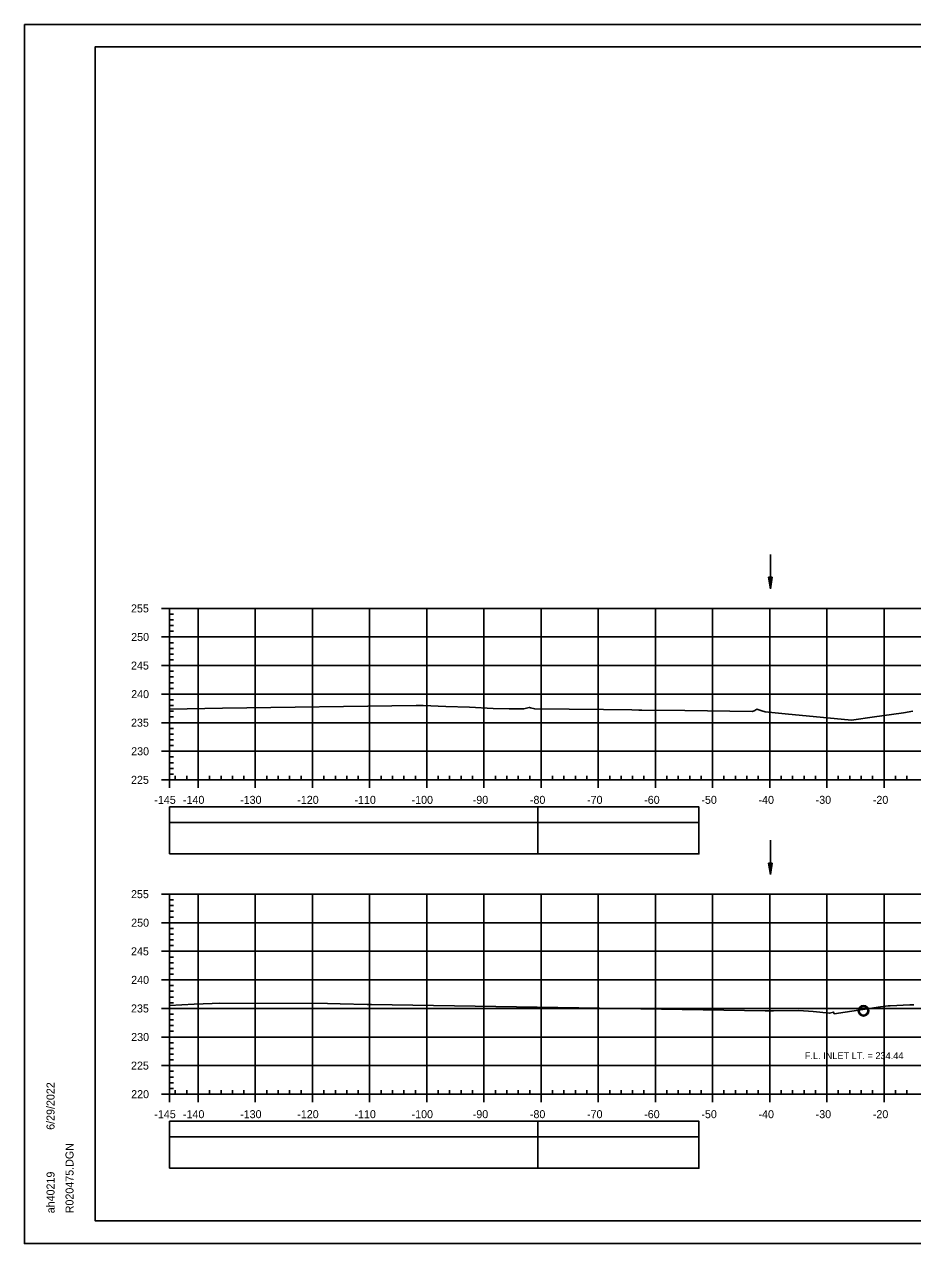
# Model space of a CAD drawing. Extents: x 1386544 to 1388153, y 379785 to 390999.
# Drawn here: x 1387819.8 to 1387975.3, y 384677.7 to 384891 of the extents above; entities that cross this region are included whole.
import ezdxf

# ---------------------------------------------------------------- set-up
doc = ezdxf.new("R2010")
doc.units = 0
for name, color, linetype in [('R_Axis', 7, 'Continuous'), ('R_Axis Annot', 7, 'Continuous'), ('R_Border', 7, 'Continuous'), ('R_Exist Surface', 7, 'Continuous'), ('R_Grid', 7, 'Continuous'), ('R_No Plot', 7, 'Continuous'), ('R_Striping', 7, 'Continuous'), ('R_Water', 7, 'Continuous'), ('R_Water Annot', 7, 'Continuous')]:
    doc.layers.add(name, color=color, linetype=linetype)

msp = doc.modelspace()

# ---------------------------------------------------------------- linework, layer by layer
at = {"layer": 'R_Axis'}
for p, q in [((1387843.85, 384788.85), (1387845.25, 384788.85)), ((1387845.25, 384758.85), (1387845.25, 384788.85)), ((1387845.25, 384787.85), (1387845.95, 384787.85)), ((1387845.25, 384786.85), (1387845.95, 384786.85)), ((1387845.25, 384785.85), (1387845.95, 384785.85)), ((1387845.25, 384784.85), (1387845.95, 384784.85)), ((1387843.85, 384783.85), (1387845.25, 384783.85)), ((1387845.25, 384782.85), (1387845.95, 384782.85)), ((1387845.25, 384781.85), (1387845.95, 384781.85)), ((1387845.25, 384780.85), (1387845.95, 384780.85)), ((1387843.85, 384778.85), (1387845.25, 384778.85)), ((1387845.25, 384779.85), (1387845.95, 384779.85)), ((1387845.25, 384777.85), (1387845.95, 384777.85)), ((1387845.25, 384776.85), (1387845.95, 384776.85)), ((1387845.25, 384775.85), (1387845.95, 384775.85)), ((1387843.85, 384773.85), (1387845.25, 384773.85)), ((1387845.25, 384774.85), (1387845.95, 384774.85)), ((1387845.25, 384772.85), (1387845.95, 384772.85)), ((1387845.25, 384771.85), (1387845.95, 384771.85)), ((1387845.25, 384770.85), (1387845.95, 384770.85)), ((1387845.25, 384769.85), (1387845.95, 384769.85)), ((1387843.85, 384768.85), (1387845.25, 384768.85)), ((1387845.25, 384767.85), (1387845.95, 384767.85)), ((1387845.25, 384766.85), (1387845.95, 384766.85)), ((1387845.25, 384765.85), (1387845.95, 384765.85)), ((1387843.85, 384763.85), (1387845.25, 384763.85)), ((1387845.25, 384764.85), (1387845.95, 384764.85)), ((1387845.25, 384762.85), (1387845.95, 384762.85)), ((1387845.25, 384761.85), (1387845.95, 384761.85)), ((1387845.25, 384760.85), (1387845.95, 384760.85)), ((1387843.85, 384758.85), (1387845.25, 384758.85)), ((1387845.25, 384759.85), (1387845.95, 384759.85)), ((1387845.25, 384758.85), (1387845.25, 384759.55)), ((1387845.25, 384758.85), (1388135.25, 384758.85)), ((1387845.25, 384757.45), (1387845.25, 384758.85)), ((1387846.25, 384758.85), (1387846.25, 384759.55)), ((1387848.25, 384758.85), (1387848.25, 384759.55)), ((1387850.25, 384757.45), (1387850.25, 384758.85)), ((1387852.25, 384758.85), (1387852.25, 384759.55)), ((1387854.25, 384758.85), (1387854.25, 384759.55)), ((1387856.25, 384758.85), (1387856.25, 384759.55)), ((1387858.25, 384758.85), (1387858.25, 384759.55)), ((1387860.25, 384757.45), (1387860.25, 384758.85)), ((1387862.25, 384758.85), (1387862.25, 384759.55)), ((1387864.25, 384758.85), (1387864.25, 384759.55)), ((1387866.25, 384758.85), (1387866.25, 384759.55)), ((1387868.25, 384758.85), (1387868.25, 384759.55)), ((1387870.25, 384757.45), (1387870.25, 384758.85)), ((1387872.25, 384758.85), (1387872.25, 384759.55)), ((1387874.25, 384758.85), (1387874.25, 384759.55)), ((1387876.25, 384758.85), (1387876.25, 384759.55)), ((1387878.25, 384758.85), (1387878.25, 384759.55)), ((1387880.25, 384757.45), (1387880.25, 384758.85)), ((1387882.25, 384758.85), (1387882.25, 384759.55)), ((1387884.25, 384758.85), (1387884.25, 384759.55)), ((1387886.25, 384758.85), (1387886.25, 384759.55)), ((1387888.25, 384758.85), (1387888.25, 384759.55)), ((1387890.25, 384757.45), (1387890.25, 384758.85)), ((1387892.25, 384758.85), (1387892.25, 384759.55)), ((1387894.25, 384758.85), (1387894.25, 384759.55)), ((1387896.25, 384758.85), (1387896.25, 384759.55)), ((1387898.25, 384758.85), (1387898.25, 384759.55)), ((1387900.25, 384757.45), (1387900.25, 384758.85)), ((1387902.25, 384758.85), (1387902.25, 384759.55)), ((1387904.25, 384758.85), (1387904.25, 384759.55)), ((1387906.25, 384758.85), (1387906.25, 384759.55)), ((1387908.25, 384758.85), (1387908.25, 384759.55)), ((1387910.25, 384757.45), (1387910.25, 384758.85)), ((1387912.25, 384758.85), (1387912.25, 384759.55)), ((1387914.25, 384758.85), (1387914.25, 384759.55)), ((1387916.25, 384758.85), (1387916.25, 384759.55)), ((1387918.25, 384758.85), (1387918.25, 384759.55)), ((1387920.25, 384757.45), (1387920.25, 384758.85)), ((1387922.25, 384758.85), (1387922.25, 384759.55)), ((1387924.25, 384758.85), (1387924.25, 384759.55)), ((1387926.25, 384758.85), (1387926.25, 384759.55)), ((1387928.25, 384758.85), (1387928.25, 384759.55)), ((1387930.25, 384757.45), (1387930.25, 384758.85)), ((1387932.25, 384758.85), (1387932.25, 384759.55)), ((1387934.25, 384758.85), (1387934.25, 384759.55)), ((1387936.25, 384758.85), (1387936.25, 384759.55)), ((1387938.25, 384758.85), (1387938.25, 384759.55)), ((1387940.25, 384757.45), (1387940.25, 384758.85)), ((1387942.25, 384758.85), (1387942.25, 384759.55)), ((1387944.25, 384758.85), (1387944.25, 384759.55)), ((1387946.25, 384758.85), (1387946.25, 384759.55)), ((1387948.25, 384758.85), (1387948.25, 384759.55)), ((1387950.25, 384757.45), (1387950.25, 384758.85)), ((1387952.25, 384758.85), (1387952.25, 384759.55)), ((1387954.25, 384758.85), (1387954.25, 384759.55)), ((1387956.25, 384758.85), (1387956.25, 384759.55)), ((1387958.25, 384758.85), (1387958.25, 384759.55)), ((1387960.25, 384757.45), (1387960.25, 384758.85)), ((1387962.25, 384758.85), (1387962.25, 384759.55)), ((1387964.25, 384758.85), (1387964.25, 384759.55)), ((1387966.25, 384758.85), (1387966.25, 384759.55)), ((1387968.25, 384758.85), (1387968.25, 384759.55)), ((1387970.25, 384757.45), (1387970.25, 384758.85)), ((1387972.25, 384758.85), (1387972.25, 384759.55)), ((1387974.25, 384758.85), (1387974.25, 384759.55)), ((1387843.85, 384738.85), (1387845.25, 384738.85)), ((1387845.25, 384703.85), (1387845.25, 384738.85)), ((1387845.25, 384737.85), (1387845.95, 384737.85)), ((1387845.25, 384736.85), (1387845.95, 384736.85)), ((1387845.25, 384735.85), (1387845.95, 384735.85)), ((1387843.85, 384733.85), (1387845.25, 384733.85)), ((1387845.25, 384734.85), (1387845.95, 384734.85)), ((1387845.25, 384732.85), (1387845.95, 384732.85)), ((1387845.25, 384731.85), (1387845.95, 384731.85)), ((1387843.85, 384728.85), (1387845.25, 384728.85)), ((1387845.25, 384730.85), (1387845.95, 384730.85)), ((1387845.25, 384729.85), (1387845.95, 384729.85)), ((1387845.25, 384727.85), (1387845.95, 384727.85)), ((1387845.25, 384726.85), (1387845.95, 384726.85)), ((1387845.25, 384725.85), (1387845.95, 384725.85)), ((1387845.25, 384724.85), (1387845.95, 384724.85)), ((1387843.85, 384723.85), (1387845.25, 384723.85)), ((1387845.25, 384722.85), (1387845.95, 384722.85)), ((1387845.25, 384721.85), (1387845.95, 384721.85)), ((1387845.25, 384720.85), (1387845.95, 384720.85)), ((1387843.85, 384718.85), (1387845.25, 384718.85)), ((1387845.25, 384719.85), (1387845.95, 384719.85)), ((1387845.25, 384717.85), (1387845.95, 384717.85)), ((1387845.25, 384716.85), (1387845.95, 384716.85)), ((1387843.85, 384713.85), (1387845.25, 384713.85)), ((1387845.25, 384715.85), (1387845.95, 384715.85)), ((1387845.25, 384714.85), (1387845.95, 384714.85)), ((1387845.25, 384712.85), (1387845.95, 384712.85)), ((1387845.25, 384711.85), (1387845.95, 384711.85)), ((1387845.25, 384710.85), (1387845.95, 384710.85)), ((1387845.25, 384709.85), (1387845.95, 384709.85)), ((1387843.85, 384708.85), (1387845.25, 384708.85)), ((1387845.25, 384707.85), (1387845.95, 384707.85)), ((1387845.25, 384706.85), (1387845.95, 384706.85)), ((1387845.25, 384705.85), (1387845.95, 384705.85)), ((1387843.85, 384703.85), (1387845.25, 384703.85)), ((1387845.25, 384704.85), (1387845.95, 384704.85)), ((1387845.25, 384703.85), (1387845.25, 384704.55)), ((1387845.25, 384703.85), (1388135.25, 384703.85)), ((1387845.25, 384702.45), (1387845.25, 384703.85)), ((1387846.25, 384703.85), (1387846.25, 384704.55)), ((1387848.25, 384703.85), (1387848.25, 384704.55)), ((1387850.25, 384702.45), (1387850.25, 384703.85)), ((1387852.25, 384703.85), (1387852.25, 384704.55)), ((1387854.25, 384703.85), (1387854.25, 384704.55)), ((1387856.25, 384703.85), (1387856.25, 384704.55)), ((1387858.25, 384703.85), (1387858.25, 384704.55)), ((1387860.25, 384702.45), (1387860.25, 384703.85)), ((1387862.25, 384703.85), (1387862.25, 384704.55)), ((1387864.25, 384703.85), (1387864.25, 384704.55)), ((1387866.25, 384703.85), (1387866.25, 384704.55)), ((1387868.25, 384703.85), (1387868.25, 384704.55)), ((1387870.25, 384702.45), (1387870.25, 384703.85)), ((1387872.25, 384703.85), (1387872.25, 384704.55)), ((1387874.25, 384703.85), (1387874.25, 384704.55)), ((1387876.25, 384703.85), (1387876.25, 384704.55)), ((1387878.25, 384703.85), (1387878.25, 384704.55)), ((1387880.25, 384702.45), (1387880.25, 384703.85)), ((1387882.25, 384703.85), (1387882.25, 384704.55)), ((1387884.25, 384703.85), (1387884.25, 384704.55)), ((1387886.25, 384703.85), (1387886.25, 384704.55)), ((1387888.25, 384703.85), (1387888.25, 384704.55)), ((1387890.25, 384702.45), (1387890.25, 384703.85)), ((1387892.25, 384703.85), (1387892.25, 384704.55)), ((1387894.25, 384703.85), (1387894.25, 384704.55)), ((1387896.25, 384703.85), (1387896.25, 384704.55)), ((1387898.25, 384703.85), (1387898.25, 384704.55)), ((1387900.25, 384702.45), (1387900.25, 384703.85)), ((1387902.25, 384703.85), (1387902.25, 384704.55)), ((1387904.25, 384703.85), (1387904.25, 384704.55)), ((1387906.25, 384703.85), (1387906.25, 384704.55)), ((1387908.25, 384703.85), (1387908.25, 384704.55)), ((1387910.25, 384702.45), (1387910.25, 384703.85)), ((1387912.25, 384703.85), (1387912.25, 384704.55)), ((1387914.25, 384703.85), (1387914.25, 384704.55)), ((1387916.25, 384703.85), (1387916.25, 384704.55)), ((1387918.25, 384703.85), (1387918.25, 384704.55)), ((1387920.25, 384702.45), (1387920.25, 384703.85)), ((1387922.25, 384703.85), (1387922.25, 384704.55)), ((1387924.25, 384703.85), (1387924.25, 384704.55)), ((1387926.25, 384703.85), (1387926.25, 384704.55)), ((1387928.25, 384703.85), (1387928.25, 384704.55)), ((1387930.25, 384702.45), (1387930.25, 384703.85)), ((1387932.25, 384703.85), (1387932.25, 384704.55)), ((1387934.25, 384703.85), (1387934.25, 384704.55)), ((1387936.25, 384703.85), (1387936.25, 384704.55)), ((1387938.25, 384703.85), (1387938.25, 384704.55)), ((1387940.25, 384702.45), (1387940.25, 384703.85)), ((1387942.25, 384703.85), (1387942.25, 384704.55)), ((1387944.25, 384703.85), (1387944.25, 384704.55)), ((1387946.25, 384703.85), (1387946.25, 384704.55)), ((1387948.25, 384703.85), (1387948.25, 384704.55)), ((1387950.25, 384702.45), (1387950.25, 384703.85)), ((1387952.25, 384703.85), (1387952.25, 384704.55)), ((1387954.25, 384703.85), (1387954.25, 384704.55)), ((1387956.25, 384703.85), (1387956.25, 384704.55)), ((1387958.25, 384703.85), (1387958.25, 384704.55)), ((1387960.25, 384702.45), (1387960.25, 384703.85)), ((1387962.25, 384703.85), (1387962.25, 384704.55)), ((1387964.25, 384703.85), (1387964.25, 384704.55)), ((1387966.25, 384703.85), (1387966.25, 384704.55)), ((1387968.25, 384703.85), (1387968.25, 384704.55)), ((1387970.25, 384702.45), (1387970.25, 384703.85)), ((1387972.25, 384703.85), (1387972.25, 384704.55)), ((1387974.25, 384703.85), (1387974.25, 384704.55))]:
    msp.add_line(p, q, dxfattribs=at)
at = {"layer": 'R_Axis Annot'}
for points in [[(1387845.25, 384751.41), (1387909.69, 384751.41), (1387909.69, 384754.12), (1387845.25, 384754.12)], [(1387845.25, 384745.88), (1387909.69, 384745.88), (1387909.69, 384751.41), (1387845.25, 384751.41)], [(1387845.25, 384696.41), (1387909.69, 384696.41), (1387909.69, 384699.12), (1387845.25, 384699.12)], [(1387845.25, 384690.88), (1387909.69, 384690.88), (1387909.69, 384696.41), (1387845.25, 384696.41)]]:
    msp.add_lwpolyline(points, close=True, dxfattribs=at)
at = {"layer": 'R_Border'}
for p, q in [((1387832.25, 384887.14), (1388148.43, 384887.14)), ((1387832.25, 384681.68), (1387832.25, 384887.14)), ((1387832.25, 384681.68), (1387832.25, 384681.68)), ((1388148.43, 384681.68), (1387832.25, 384681.68))]:
    msp.add_line(p, q, dxfattribs=at)
at = {"layer": 'R_Exist Surface'}
for points in [[(1387845.25, 384771.21), (1387854.5, 384771.37), (1387888.39, 384771.85), (1387889.64, 384771.84), (1387893.58, 384771.71), (1387897.73, 384771.54), (1387901.86, 384771.33), (1387904.66, 384771.26), (1387907.24, 384771.29), (1387907.92, 384771.44), (1387908.22, 384771.53), (1387908.38, 384771.47), (1387909.13, 384771.25), (1387921.19, 384771.15), (1387926.14, 384771.08), (1387927.36, 384771.07), (1387927.88, 384771.07), (1387935.38, 384770.98), (1387947.26, 384770.81), (1387947.62, 384770.99), (1387948.01, 384771.2), (1387948.87, 384770.94), (1387949.47, 384770.73), (1387952.93, 384770.43), (1387964.57, 384769.31), (1387968.61, 384769.87), (1387971.56, 384770.27), (1387973.67, 384770.58), (1387975.31, 384770.85)], [(1387845.25, 384719.37), (1387849.55, 384719.58), (1387852.72, 384719.74), (1387853.96, 384719.75), (1387872.89, 384719.71), (1387875.09, 384719.68), (1387879.81, 384719.54), (1387880.57, 384719.53)], [(1387880.57, 384719.53), (1387949.45, 384718.45), (1387950.92, 384718.46), (1387955.33, 384718.49), (1387957.83, 384718.34), (1387960.73, 384718), (1387961.41, 384718.2), (1387961.55, 384717.92), (1387969.65, 384719.14), (1387970.96, 384719.3), (1387971.32, 384719.32), (1387974.74, 384719.47), (1387975.48, 384719.51)]]:
    msp.add_lwpolyline(points, dxfattribs=at)
at = {"layer": 'R_Grid'}
for p, q in [((1387845.25, 384788.85), (1388135.25, 384788.85)), ((1387845.25, 384758.85), (1387845.25, 384788.85)), ((1387850.25, 384758.85), (1387850.25, 384788.85)), ((1387860.25, 384758.85), (1387860.25, 384788.85)), ((1387870.25, 384758.85), (1387870.25, 384788.85)), ((1387880.25, 384758.85), (1387880.25, 384788.85)), ((1387890.25, 384758.85), (1387890.25, 384788.85)), ((1387900.25, 384758.85), (1387900.25, 384788.85)), ((1387910.25, 384758.85), (1387910.25, 384788.85)), ((1387920.25, 384758.85), (1387920.25, 384788.85)), ((1387930.25, 384758.85), (1387930.25, 384788.85)), ((1387940.25, 384758.85), (1387940.25, 384788.85)), ((1387950.25, 384758.85), (1387950.25, 384788.85)), ((1387960.25, 384758.85), (1387960.25, 384788.85)), ((1387970.25, 384758.85), (1387970.25, 384788.85)), ((1387845.25, 384783.85), (1388135.25, 384783.85)), ((1387845.25, 384778.85), (1388135.25, 384778.85)), ((1387845.25, 384773.85), (1388135.25, 384773.85)), ((1387845.25, 384768.85), (1388135.25, 384768.85)), ((1387845.25, 384763.85), (1388135.25, 384763.85)), ((1387845.25, 384758.85), (1388135.25, 384758.85)), ((1387845.25, 384738.85), (1388135.25, 384738.85)), ((1387845.25, 384703.85), (1387845.25, 384738.85)), ((1387845.25, 384738.85), (1388135.25, 384738.85)), ((1387845.25, 384703.85), (1387845.25, 384738.85)), ((1387850.25, 384703.85), (1387850.25, 384738.85)), ((1387850.25, 384703.85), (1387850.25, 384738.85)), ((1387860.25, 384703.85), (1387860.25, 384738.85)), ((1387860.25, 384703.85), (1387860.25, 384738.85)), ((1387870.25, 384703.85), (1387870.25, 384738.85)), ((1387870.25, 384703.85), (1387870.25, 384738.85)), ((1387880.25, 384703.85), (1387880.25, 384738.85)), ((1387880.25, 384703.85), (1387880.25, 384738.85)), ((1387890.25, 384703.85), (1387890.25, 384738.85)), ((1387890.25, 384703.85), (1387890.25, 384738.85)), ((1387900.25, 384703.85), (1387900.25, 384738.85)), ((1387900.25, 384703.85), (1387900.25, 384738.85)), ((1387910.25, 384703.85), (1387910.25, 384738.85)), ((1387910.25, 384703.85), (1387910.25, 384738.85)), ((1387920.25, 384703.85), (1387920.25, 384738.85)), ((1387920.25, 384703.85), (1387920.25, 384738.85)), ((1387930.25, 384703.85), (1387930.25, 384738.85)), ((1387930.25, 384703.85), (1387930.25, 384738.85)), ((1387940.25, 384703.85), (1387940.25, 384738.85)), ((1387940.25, 384703.85), (1387940.25, 384738.85)), ((1387950.25, 384703.85), (1387950.25, 384738.85)), ((1387950.25, 384703.85), (1387950.25, 384738.85)), ((1387960.25, 384703.85), (1387960.25, 384738.85)), ((1387960.25, 384703.85), (1387960.25, 384738.85)), ((1387970.25, 384703.85), (1387970.25, 384738.85)), ((1387970.25, 384703.85), (1387970.25, 384738.85)), ((1387845.25, 384733.85), (1388135.25, 384733.85)), ((1387845.25, 384733.85), (1388135.25, 384733.85)), ((1387845.25, 384728.85), (1388135.25, 384728.85)), ((1387845.25, 384728.85), (1388135.25, 384728.85)), ((1387845.25, 384723.85), (1388135.25, 384723.85)), ((1387845.25, 384723.85), (1388135.25, 384723.85)), ((1387845.25, 384718.85), (1388135.25, 384718.85)), ((1387845.25, 384718.85), (1388135.25, 384718.85)), ((1387845.25, 384713.85), (1388135.25, 384713.85)), ((1387845.25, 384713.85), (1388135.25, 384713.85)), ((1387845.25, 384708.85), (1388135.25, 384708.85)), ((1387845.25, 384708.85), (1388135.25, 384708.85)), ((1387845.25, 384703.85), (1388135.25, 384703.85)), ((1387845.25, 384703.85), (1388135.25, 384703.85))]:
    msp.add_line(p, q, dxfattribs=at)
at = {"layer": 'R_No Plot'}
for p, q in [((1387819.85, 384891.04), (1388153.18, 384891.04)), ((1387819.85, 384677.71), (1388153.18, 384677.71))]:
    msp.add_line(p, q, dxfattribs=at)
for points in [[(1387819.84, 384891.04), (1388153.18, 384891.04), (1388153.18, 384677.7), (1387819.84, 384677.7)], [(1388066.17, 384887.14), (1388085.79, 384887.14), (1388085.79, 384877.26), (1388101.9, 384877.26), (1388125.1, 384877.26), (1388125.1, 384852.93), (1388148.43, 384852.93), (1388148.43, 384681.68), (1387832.25, 384681.68), (1387832.25, 384887.14)]]:
    msp.add_lwpolyline(points, close=True, dxfattribs=at)
msp.add_circle((1387966.67, 384718.44), 0.917, dxfattribs=at)
at = {"layer": 'R_Striping'}
for points in [[(1387909.69, 384751.41), (1387937.87, 384751.41), (1387937.87, 384754.12), (1387909.69, 384754.12)], [(1387909.69, 384745.89), (1387937.87, 384745.89), (1387937.87, 384751.41), (1387909.69, 384751.41)], [(1387909.69, 384696.41), (1387937.87, 384696.41), (1387937.87, 384699.12), (1387909.69, 384699.12)], [(1387909.69, 384690.89), (1387937.87, 384690.89), (1387937.87, 384696.41), (1387909.69, 384696.41)]]:
    msp.add_lwpolyline(points, close=True, dxfattribs=at)
at = {"layer": 'R_Water'}
for p, q in [((1387950.36, 384798.29), (1387950.36, 384792.29)), ((1387950.06, 384794.29), (1387950.36, 384792.29)), ((1387950.66, 384794.29), (1387950.06, 384794.29)), ((1387950.06, 384794.29), (1387950.36, 384792.29)), ((1387950.66, 384794.29), (1387950.06, 384794.29)), ((1387950.11, 384794.29), (1387950.36, 384792.62)), ((1387950.11, 384794.29), (1387950.36, 384792.62)), ((1387950.16, 384794.29), (1387950.36, 384792.97)), ((1387950.16, 384794.29), (1387950.36, 384792.97)), ((1387950.21, 384794.29), (1387950.36, 384793.3)), ((1387950.21, 384794.29), (1387950.36, 384793.3)), ((1387950.26, 384794.29), (1387950.36, 384793.64)), ((1387950.26, 384794.29), (1387950.36, 384793.64)), ((1387950.31, 384794.29), (1387950.36, 384793.97)), ((1387950.31, 384794.29), (1387950.36, 384793.97)), ((1387950.66, 384794.29), (1387950.36, 384792.29)), ((1387950.46, 384794.29), (1387950.36, 384793.64)), ((1387950.56, 384794.29), (1387950.36, 384792.97)), ((1387950.61, 384794.29), (1387950.36, 384792.62)), ((1387950.51, 384794.29), (1387950.36, 384793.3)), ((1387950.41, 384794.29), (1387950.36, 384793.97)), ((1387950.66, 384794.29), (1387950.36, 384792.29)), ((1387950.46, 384794.29), (1387950.36, 384793.64)), ((1387950.56, 384794.29), (1387950.36, 384792.97)), ((1387950.61, 384794.29), (1387950.36, 384792.62)), ((1387950.51, 384794.29), (1387950.36, 384793.3)), ((1387950.41, 384794.29), (1387950.36, 384793.97)), ((1387950.36, 384748.29), (1387950.36, 384742.29)), ((1387950.06, 384744.29), (1387950.36, 384742.29)), ((1387950.66, 384744.29), (1387950.06, 384744.29)), ((1387950.06, 384744.29), (1387950.36, 384742.29)), ((1387950.66, 384744.29), (1387950.06, 384744.29)), ((1387950.11, 384744.29), (1387950.36, 384742.62)), ((1387950.11, 384744.29), (1387950.36, 384742.62)), ((1387950.16, 384744.29), (1387950.36, 384742.97)), ((1387950.16, 384744.29), (1387950.36, 384742.97)), ((1387950.21, 384744.29), (1387950.36, 384743.3)), ((1387950.21, 384744.29), (1387950.36, 384743.3)), ((1387950.26, 384744.29), (1387950.36, 384743.64)), ((1387950.26, 384744.29), (1387950.36, 384743.64)), ((1387950.31, 384744.29), (1387950.36, 384743.97)), ((1387950.31, 384744.29), (1387950.36, 384743.97)), ((1387950.66, 384744.29), (1387950.36, 384742.29)), ((1387950.46, 384744.29), (1387950.36, 384743.64)), ((1387950.56, 384744.29), (1387950.36, 384742.97)), ((1387950.61, 384744.29), (1387950.36, 384742.62)), ((1387950.51, 384744.29), (1387950.36, 384743.3)), ((1387950.41, 384744.29), (1387950.36, 384743.97)), ((1387950.66, 384744.29), (1387950.36, 384742.29)), ((1387950.46, 384744.29), (1387950.36, 384743.64)), ((1387950.56, 384744.29), (1387950.36, 384742.97)), ((1387950.61, 384744.29), (1387950.36, 384742.62)), ((1387950.51, 384744.29), (1387950.36, 384743.3)), ((1387950.41, 384744.29), (1387950.36, 384743.97))]:
    msp.add_line(p, q, dxfattribs=at)
msp.add_circle((1387966.67, 384718.44), 0.75, dxfattribs=at)

# ---------------------------------------------------------------- texts
at = {"layer": 'R_Axis Annot'}
for s, p in [('255', (1387838.5, 384788.15)), ('250', (1387838.53, 384783.15)), ('245', (1387838.5, 384778.15)), ('240', (1387838.53, 384773.15)), ('235', (1387838.5, 384768.15)), ('230', (1387838.53, 384763.15)), ('225', (1387838.5, 384758.15)), ('-145', (1387842.58, 384754.65)), ('-140', (1387847.59, 384754.65)), ('-130', (1387857.59, 384754.65)), ('-120', (1387867.59, 384754.65)), ('-110', (1387877.59, 384754.65)), ('-100', (1387887.59, 384754.65)), ('-90', (1387898.29, 384754.65)), ('-80', (1387908.29, 384754.65)), ('-70', (1387918.29, 384754.65)), ('-60', (1387928.29, 384754.65)), ('-50', (1387938.29, 384754.65)), ('-40', (1387948.29, 384754.65)), ('-30', (1387958.29, 384754.65)), ('-20', (1387968.29, 384754.65)), ('255', (1387838.5, 384738.15)), ('250', (1387838.53, 384733.15)), ('245', (1387838.5, 384728.15)), ('240', (1387838.53, 384723.15)), ('235', (1387838.5, 384718.15)), ('230', (1387838.53, 384713.15)), ('225', (1387838.5, 384708.15)), ('220', (1387838.53, 384703.15)), ('-145', (1387842.58, 384699.65)), ('-140', (1387847.59, 384699.65)), ('-130', (1387857.59, 384699.65)), ('-120', (1387867.59, 384699.65)), ('-110', (1387877.59, 384699.65)), ('-100', (1387887.59, 384699.65)), ('-90', (1387898.29, 384699.65)), ('-80', (1387908.29, 384699.65)), ('-70', (1387918.29, 384699.65)), ('-60', (1387928.29, 384699.65)), ('-50', (1387938.29, 384699.65)), ('-40', (1387948.29, 384699.65)), ('-30', (1387958.29, 384699.65)), ('-20', (1387968.29, 384699.65))]:
    msp.add_text(s, height=1.4, dxfattribs=at).set_placement(p)
at = {"layer": 'R_Border'}
for s, p in [('6/29/2022', (1387825.12, 384697.61)), ('R020475.DGN', (1387828.44, 384683.01)), ('ah40219', (1387825.12, 384683.01))]:
    msp.add_text(s, height=1.4, rotation=90, dxfattribs=at).set_placement(p)
at = {"layer": 'R_Water Annot'}
msp.add_text('F.L. INLET LT. = 234.44', height=1.2, dxfattribs=at).set_placement((1387956.39, 384709.99))

doc.saveas('drawing.dxf')
